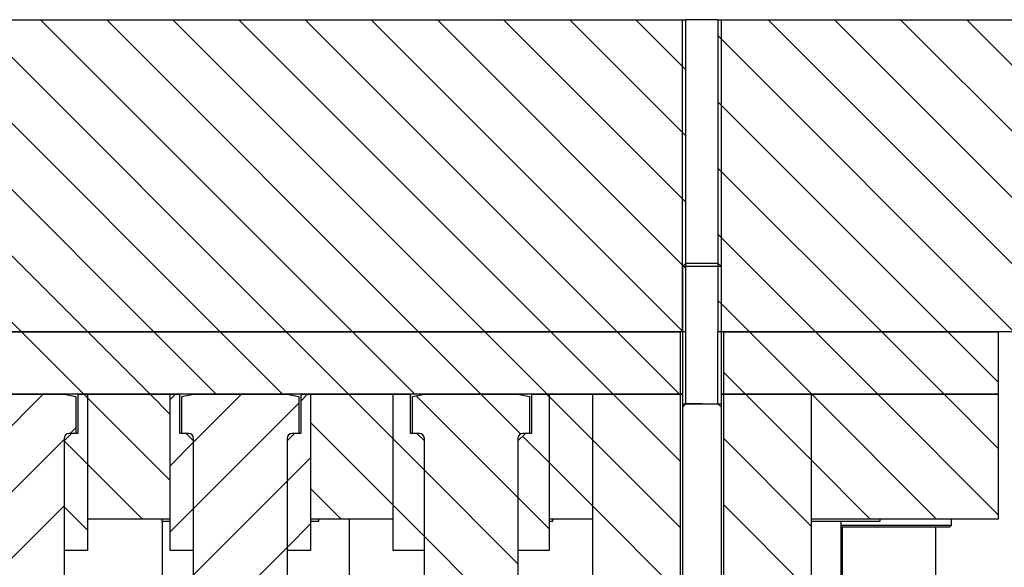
# Model space of a CAD drawing. Header units: inches. Extents: x 3 to 351, y 4 to 271.
# Tile 420 of 530: x 301.09 to 308.99, y 136.9 to 141.28. Entities that reach past the tile are written whole.
import ezdxf

# ---------------------------------------------------------------- set-up
doc = ezdxf.new("R2010")
doc.units = ezdxf.units.IN
doc.header["$LTSCALE"] = 0.5
doc.header["$MEASUREMENT"] = 0
doc.layers.add('MFB', color=7, linetype='Continuous')

msp = doc.modelspace()

# ---------------------------------------------------------------- linework, layer by layer
at = {"layer": 'MFB', "color": 254, "linetype": 'Continuous'}
for p, q in [((296.2844, 141.2829), (306.434, 141.2829)), ((301.1091, 138.7829), (298.6091, 141.2829)), ((301.1091, 138.7829), (298.6091, 141.2829)), ((301.6394, 138.7829), (299.1394, 141.2829)), ((301.6394, 138.7829), (299.1394, 141.2829)), ((302.1697, 138.7829), (299.6697, 141.2829)), ((302.1697, 138.7829), (299.6697, 141.2829)), ((302.7001, 138.7829), (300.2001, 141.2829)), ((302.7001, 138.7829), (300.2001, 141.2829)), ((303.2304, 138.7829), (300.7304, 141.2829)), ((303.2304, 138.7829), (300.7304, 141.2829)), ((303.7607, 138.7829), (301.2607, 141.2829)), ((303.7607, 138.7829), (301.2607, 141.2829)), ((304.2911, 138.7829), (301.7911, 141.2829)), ((304.2911, 138.7829), (301.7911, 141.2829)), ((304.8214, 138.7829), (302.3214, 141.2829)), ((304.8214, 138.7829), (302.3214, 141.2829)), ((305.3517, 138.7829), (302.8517, 141.2829)), ((305.3517, 138.7829), (302.8517, 141.2829)), ((305.8821, 138.7829), (303.3821, 141.2829)), ((305.8821, 138.7829), (303.3821, 141.2829)), ((306.4063, 138.789), (303.9124, 141.2829)), ((306.4063, 138.789), (303.9124, 141.2829)), ((306.4133, 139.3123), (304.4427, 141.2829)), ((306.4133, 139.3123), (304.4427, 141.2829)), ((306.434, 139.8219), (304.973, 141.2829)), ((306.434, 139.8219), (304.973, 141.2829)), ((306.434, 140.3523), (305.5034, 141.2829)), ((306.434, 140.3523), (305.5034, 141.2829)), ((306.434, 140.8826), (306.0337, 141.2829)), ((306.434, 140.8826), (306.0337, 141.2829)), ((306.434, 138.7829), (306.434, 141.2829)), ((306.691, 141.2829), (306.434, 141.2829)), ((306.691, 141.2829), (306.691, 138.7829)), ((306.691, 141.2829), (309.1906, 141.2829)), ((309.2844, 139.0929), (307.0944, 141.2829)), ((309.2844, 139.0929), (307.0944, 141.2829)), ((309.2844, 139.6232), (307.6247, 141.2829)), ((309.2844, 139.6232), (307.6247, 141.2829)), ((309.2844, 140.1535), (308.155, 141.2829)), ((309.2844, 140.1535), (308.155, 141.2829)), ((309.2844, 140.6839), (308.6854, 141.2829)), ((309.2844, 140.6839), (308.6854, 141.2829)), ((309.064, 138.7829), (306.691, 141.1559)), ((309.064, 138.7829), (306.691, 141.1559)), ((308.5337, 138.7829), (306.691, 140.6256)), ((308.5337, 138.7829), (306.691, 140.6256)), ((308.0034, 138.7829), (306.691, 140.0953)), ((308.0034, 138.7829), (306.691, 140.0953)), ((307.473, 138.7829), (306.691, 139.5649)), ((307.473, 138.7829), (306.691, 139.5649)), ((306.434, 139.2916), (306.4133, 139.3123)), ((306.7188, 139.0068), (306.691, 139.0346)), ((306.9427, 138.7829), (306.7188, 139.0068)), ((306.9427, 138.7829), (306.7188, 139.0068)), ((306.434, 138.7829), (296.1906, 138.7829)), ((306.4124, 138.7829), (306.4063, 138.789)), ((309.2844, 138.7829), (306.691, 138.7829))]:
    msp.add_line(p, q, dxfattribs=at)
at = {"layer": 'MFB', "color": 2, "linetype": 'Continuous'}
for p, q in [((306.4063, 138.7829), (306.4063, 141.2829)), ((306.7188, 138.7829), (306.7188, 141.2829)), ((306.434, 138.208), (306.434, 138.7829)), ((306.691, 138.208), (306.691, 138.7829)), ((306.4063, 138.1803), (306.434, 138.208)), ((306.5625, 138.208), (306.434, 138.208)), ((306.5625, 138.208), (306.691, 138.208)), ((306.7188, 138.1803), (306.691, 138.208))]:
    msp.add_line(p, q, dxfattribs=at)
at = {"layer": 'MFB', "color": 132, "linetype": 'Continuous'}
for p, q in [((306.434, 139.333), (306.4063, 139.3053)), ((306.4063, 139.3053), (306.4063, 138.208)), ((306.7188, 139.3053), (306.4063, 139.3053)), ((306.434, 139.333), (306.691, 139.333)), ((306.7188, 139.3053), (306.691, 139.333)), ((306.7188, 138.208), (306.7188, 139.3053)), ((301.56, 138.2829), (301.56, 137.9704)), ((301.56, 138.2829), (301.6375, 138.2829)), ((301.6375, 138.2545), (301.6091, 138.2829)), ((301.6375, 138.2545), (301.6091, 138.2829)), ((301.6375, 138.2829), (301.6375, 137.2829)), ((301.6375, 138.2829), (302.3, 138.2829)), ((301.6375, 138.2829), (301.6375, 137.0329)), ((302.3, 138.1223), (302.1394, 138.2829)), ((302.3, 138.1223), (302.1394, 138.2829)), ((302.3416, 138.2829), (302.3, 138.2413)), ((302.3416, 138.2829), (302.3, 138.2413)), ((302.3, 137.2829), (302.3, 138.2829)), ((302.3, 137.0329), (302.3, 138.2829)), ((302.3, 138.2829), (302.3775, 138.2829)), ((302.3775, 137.9704), (302.3775, 138.2829)), ((303.4022, 138.2829), (303.3475, 138.2282)), ((303.4022, 138.2829), (303.3475, 138.2282)), ((303.3475, 138.2829), (303.3475, 137.9704)), ((303.3475, 138.2829), (303.425, 138.2829)), ((303.425, 138.2829), (303.425, 137.2829)), ((303.425, 138.2829), (304.0875, 138.2829)), ((303.425, 138.2829), (303.425, 137.0329)), ((304.0875, 137.9258), (303.7304, 138.2829)), ((304.0875, 137.9258), (303.7304, 138.2829)), ((304.0875, 137.2829), (304.0875, 138.2829)), ((304.0875, 137.0329), (304.0875, 138.2829)), ((304.0875, 138.2829), (304.2275, 138.2829)), ((304.2275, 137.9704), (304.2275, 138.2829)), ((305.1975, 138.2829), (305.1975, 137.9704)), ((305.1975, 138.2829), (305.3375, 138.2829)), ((305.3375, 138.2668), (305.3214, 138.2829)), ((305.3375, 138.2668), (305.3214, 138.2829)), ((305.3375, 138.2829), (305.3375, 137.2829)), ((305.3375, 138.2829), (305.6875, 138.2829)), ((305.3375, 138.2829), (305.3375, 137.0329)), ((305.6875, 137.2829), (305.6875, 138.2829)), ((307.4375, 138.2829), (307.4375, 137.2829)), ((307.4375, 138.2829), (308.9375, 138.2829)), ((308.4427, 137.2829), (307.4427, 138.2829)), ((308.4427, 137.2829), (307.4427, 138.2829)), ((308.9375, 137.3184), (307.973, 138.2829)), ((308.9375, 137.3184), (307.973, 138.2829)), ((308.9375, 137.8488), (308.5034, 138.2829)), ((308.9375, 137.8488), (308.5034, 138.2829)), ((308.9375, 138.2829), (308.9375, 137.2829)), ((302.3, 137.592), (301.6375, 138.2545)), ((302.3, 137.592), (301.6375, 138.2545)), ((305.6875, 137.9168), (305.3375, 138.2668)), ((305.6875, 137.9168), (305.3375, 138.2668)), ((306.4063, 138.208), (306.7188, 138.208)), ((306.4063, 138.208), (306.4063, 136.083)), ((306.7188, 136.083), (306.7188, 138.208)), ((304.0875, 137.3955), (303.425, 138.058)), ((304.0875, 137.3955), (303.425, 138.058)), ((301.51, 137.9704), (301.45, 137.9104)), ((301.56, 137.9704), (301.51, 137.9704)), ((302.4275, 137.9704), (302.3775, 137.9704)), ((302.4875, 137.9104), (302.4275, 137.9704)), ((303.2975, 137.9704), (303.2375, 137.9104)), ((303.3475, 137.9704), (303.2975, 137.9704)), ((304.2775, 137.9704), (304.2275, 137.9704)), ((304.3375, 137.9104), (304.2775, 137.9704)), ((305.1475, 137.9704), (305.0875, 137.9104)), ((305.1975, 137.9704), (305.1475, 137.9704)), ((301.45, 137.9104), (301.45, 137.0329)), ((301.6375, 137.7241), (301.4506, 137.911)), ((301.6375, 137.7241), (301.4506, 137.911)), ((302.4875, 137.8985), (302.3, 137.711)), ((302.4875, 137.8985), (302.3, 137.711)), ((302.4875, 137.0329), (302.4875, 137.9104)), ((303.2375, 137.9104), (303.2375, 137.0329)), ((304.3375, 137.6758), (304.0875, 137.9258)), ((304.3375, 137.6758), (304.0875, 137.9258)), ((304.3375, 137.0329), (304.3375, 137.9104)), ((305.0875, 137.9104), (305.0875, 137.0329)), ((305.3375, 137.7364), (305.1255, 137.9484)), ((305.3375, 137.7364), (305.1255, 137.9484)), ((302.0788, 137.2829), (301.6375, 137.7241)), ((302.0788, 137.2829), (301.6375, 137.7241)), ((303.425, 137.7754), (303.2375, 137.5879)), ((303.425, 137.7754), (303.2375, 137.5879)), ((305.6875, 137.3864), (305.3375, 137.7364)), ((305.6875, 137.3864), (305.3375, 137.7364)), ((307.9124, 137.2829), (307.4375, 137.7578)), ((307.9124, 137.2829), (307.4375, 137.7578)), ((303.6697, 137.2829), (303.425, 137.5276)), ((303.6697, 137.2829), (303.425, 137.5276)), ((305.3375, 137.2061), (305.0875, 137.4561)), ((305.3375, 137.2061), (305.0875, 137.4561)), ((301.6375, 137.1938), (301.45, 137.3813)), ((301.6375, 137.1938), (301.45, 137.3813)), ((302.4875, 137.3682), (302.3, 137.1807)), ((302.4875, 137.3682), (302.3, 137.1807)), ((304.3375, 137.1455), (304.0875, 137.3955)), ((304.3375, 137.1455), (304.0875, 137.3955)), ((302.3, 137.2829), (301.6375, 137.2829)), ((304.0875, 137.2829), (303.425, 137.2829)), ((305.6875, 137.2829), (305.3375, 137.2829)), ((308.9375, 137.2829), (307.4375, 137.2829)), ((303.425, 137.245), (303.2375, 137.0575)), ((303.425, 137.245), (303.2375, 137.0575)), ((301.6375, 137.0329), (301.45, 137.0329)), ((302.4875, 137.0329), (302.3, 137.0329)), ((303.425, 137.0329), (303.2375, 137.0329)), ((304.3375, 137.0329), (304.0875, 137.0329)), ((305.3375, 137.0329), (305.0875, 137.0329))]:
    msp.add_line(p, q, dxfattribs=at)
at = {"layer": 'MFB', "color": 9, "linetype": 'Continuous'}
for p, q in [((296.1906, 138.7829), (306.3906, 138.7829)), ((301.6091, 138.2829), (301.1091, 138.7829)), ((301.6091, 138.2829), (301.1091, 138.7829)), ((302.1394, 138.2829), (301.6394, 138.7829)), ((302.1394, 138.2829), (301.6394, 138.7829)), ((302.6697, 138.2829), (302.1697, 138.7829)), ((302.6697, 138.2829), (302.1697, 138.7829)), ((303.2001, 138.2829), (302.7001, 138.7829)), ((303.2001, 138.2829), (302.7001, 138.7829)), ((303.7304, 138.2829), (303.2304, 138.7829)), ((303.7304, 138.2829), (303.2304, 138.7829)), ((304.2607, 138.2829), (303.7607, 138.7829)), ((304.2607, 138.2829), (303.7607, 138.7829)), ((304.7911, 138.2829), (304.2911, 138.7829)), ((304.7911, 138.2829), (304.2911, 138.7829)), ((305.3214, 138.2829), (304.8214, 138.7829)), ((305.3214, 138.2829), (304.8214, 138.7829)), ((305.8517, 138.2829), (305.3517, 138.7829)), ((305.8517, 138.2829), (305.3517, 138.7829)), ((306.3821, 138.2829), (305.8821, 138.7829)), ((306.3821, 138.2829), (305.8821, 138.7829)), ((306.3906, 138.2829), (306.3906, 138.7829)), ((306.7344, 138.7829), (306.7344, 138.2829)), ((306.7344, 138.7829), (308.9375, 138.7829)), ((307.4427, 138.2829), (306.9427, 138.7829)), ((307.4427, 138.2829), (306.9427, 138.7829)), ((307.973, 138.2829), (307.473, 138.7829)), ((307.973, 138.2829), (307.473, 138.7829)), ((308.5034, 138.2829), (308.0034, 138.7829)), ((308.5034, 138.2829), (308.0034, 138.7829)), ((308.9375, 138.3791), (308.5337, 138.7829)), ((308.9375, 138.3791), (308.5337, 138.7829)), ((308.9375, 138.7829), (308.9375, 138.2829)), ((306.9124, 138.2829), (306.7344, 138.4609)), ((306.9124, 138.2829), (306.7344, 138.4609)), ((306.3906, 138.2829), (296.1906, 138.2829)), ((301.2809, 138.2829), (300.575, 137.577)), ((301.2809, 138.2829), (300.575, 137.577)), ((300.575, 138.2829), (301.45, 138.2829)), ((301.45, 138.2829), (301.544, 138.2663)), ((302.3935, 138.2663), (302.4875, 138.2829)), ((302.8719, 138.2829), (302.4875, 137.8985)), ((302.8719, 138.2829), (302.4875, 137.8985)), ((302.4875, 138.2829), (303.2375, 138.2829)), ((303.2375, 138.2829), (303.3315, 138.2663)), ((304.2435, 138.2663), (304.3375, 138.2829)), ((304.3375, 138.2829), (305.0875, 138.2829)), ((305.1084, 137.9655), (304.7911, 138.2829)), ((305.1084, 137.9655), (304.7911, 138.2829)), ((305.0875, 138.2829), (305.1815, 138.2663)), ((305.6875, 135.5309), (305.6875, 138.2829)), ((305.6875, 138.2829), (306.3906, 138.2829)), ((306.3906, 137.744), (305.8517, 138.2829)), ((306.3906, 137.744), (305.8517, 138.2829)), ((306.3906, 138.2743), (306.3821, 138.2829)), ((306.3906, 138.2743), (306.3821, 138.2829)), ((306.3906, 136.083), (306.3906, 138.2829)), ((306.3906, 138.2829), (306.4063, 138.2829)), ((306.4063, 138.2829), (306.3906, 138.2829)), ((306.7188, 138.2829), (306.7344, 138.2829)), ((306.7344, 138.2829), (306.7188, 138.2829)), ((306.7344, 138.2829), (306.7344, 136.083)), ((306.7344, 138.2829), (307.4375, 138.2829)), ((308.9375, 138.2829), (306.7344, 138.2829)), ((307.4375, 137.7578), (306.9124, 138.2829)), ((307.4375, 137.7578), (306.9124, 138.2829)), ((307.4375, 138.2829), (307.4375, 135.5309)), ((301.544, 138.2663), (301.544, 137.9704)), ((302.3935, 137.9704), (302.3935, 138.2663)), ((303.3315, 138.2122), (302.4875, 137.3682)), ((303.3315, 138.2122), (302.4875, 137.3682)), ((303.3315, 138.2663), (303.3315, 137.9704)), ((304.2435, 137.9704), (304.2435, 138.2663)), ((305.0875, 137.4561), (304.2722, 138.2714)), ((305.0875, 137.4561), (304.2722, 138.2714)), ((305.1815, 138.2663), (305.1815, 137.9704)), ((301.544, 137.9704), (301.49, 137.9704)), ((301.544, 138.0157), (301.4987, 137.9704)), ((301.544, 138.0157), (301.4987, 137.9704)), ((302.4475, 137.9704), (302.3935, 137.9704)), ((303.3315, 137.9704), (303.2775, 137.9704)), ((304.2975, 137.9704), (304.2435, 137.9704)), ((305.1815, 137.9704), (305.1275, 137.9704)), ((301.45, 137.9217), (300.575, 137.0467)), ((301.45, 137.9217), (300.575, 137.0467)), ((301.45, 137.9304), (301.45, 136.5529)), ((302.4875, 135.6793), (302.4875, 137.9304)), ((303.2375, 137.9304), (303.2375, 135.6793)), ((304.3375, 136.4017), (304.3375, 137.9304)), ((305.0875, 137.9304), (305.0875, 136.4017)), ((306.3906, 137.2137), (305.6875, 137.9168)), ((306.3906, 137.2137), (305.6875, 137.9168)), ((307.4375, 137.2274), (306.7344, 137.9306)), ((307.4375, 137.2274), (306.7344, 137.9306)), ((305.0875, 136.9258), (304.3375, 137.6758)), ((305.0875, 136.9258), (304.3375, 137.6758)), ((303.2375, 137.5879), (302.4875, 136.8379)), ((303.2375, 137.5879), (302.4875, 136.8379)), ((301.45, 137.3913), (300.587, 136.5283)), ((301.45, 137.3913), (300.587, 136.5283)), ((306.3906, 136.6833), (305.6875, 137.3864)), ((306.3906, 136.6833), (305.6875, 137.3864)), ((307.4375, 136.6971), (306.7344, 137.4002)), ((307.4375, 136.6971), (306.7344, 137.4002)), ((302.2375, 136.7829), (302.2375, 137.2671)), ((303.7375, 136.7829), (303.7375, 137.2829)), ((308.5633, 137.2354), (308.5633, 137.2829)), ((307.6775, 137.2354), (308.5633, 137.2354)), ((308.5483, 137.2204), (307.6775, 137.2204)), ((307.6875, 137.2204), (307.6875, 136.7829)), ((308.4375, 136.7829), (308.4375, 137.2204)), ((308.5483, 137.2204), (308.5633, 137.2354)), ((305.0859, 136.3971), (304.3375, 137.1455)), ((305.0859, 136.3971), (304.3375, 137.1455)), ((303.2375, 137.0575), (302.4875, 136.3075)), ((303.2375, 137.0575), (302.4875, 136.3075))]:
    msp.add_line(p, q, dxfattribs=at)
at = {"layer": 'MFB', "color": 96, "linetype": 'Continuous'}
for p, q in [((302.2326, 137.2829), (302.2326, 137.2671)), ((302.2326, 137.2671), (302.3, 137.2671)), ((303.425, 137.2671), (303.4924, 137.2671)), ((303.4924, 137.2671), (303.4924, 137.2829)), ((305.3375, 137.2671), (305.3674, 137.2671)), ((305.3674, 137.2671), (305.3674, 137.2829)), ((307.4375, 137.2671), (307.9924, 137.2671)), ((307.6775, 136.7829), (307.6775, 137.2671)), ((307.9924, 137.2671), (307.9924, 137.2829))]:
    msp.add_line(p, q, dxfattribs=at)
at = {"layer": 'MFB', "color": 9, "linetype": 'Continuous'}
for centre, start, end in [((301.49, 137.9304), 90, 180), ((302.4475, 137.9304), 0, 90), ((303.2775, 137.9304), 90, 180), ((304.2975, 137.9304), 0, 90), ((305.1275, 137.9304), 90, 180)]:
    msp.add_arc(centre, 0.04, start, end, dxfattribs=at)

doc.saveas('drawing.dxf')
